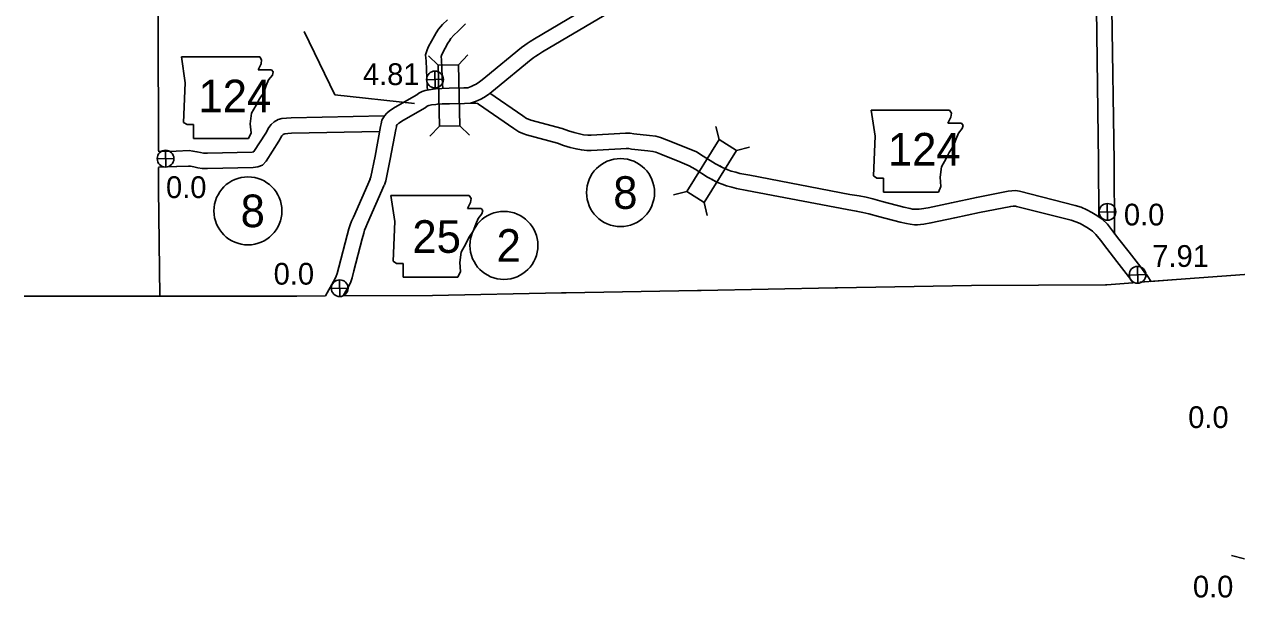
# Model space of a CAD drawing. Extents: x -939622 to -934222, y 1383701 to 1385301.
# Drawn here: x -936576 to -936505.4, y 1384582.4 to 1384615.8 of the extents above; entities that cross this region are included whole.
import ezdxf

# ---------------------------------------------------------------- set-up
doc = ezdxf.new("R2010")
doc.units = 0
for name, color, linetype in [('2', 7, 'Continuous'), ('20', 7, 'Continuous'), ('25', 7, 'Continuous'), ('Level 10', 7, 'Continuous'), ('Level 2', 7, 'Continuous'), ('Level 20', 7, 'Continuous'), ('Level 21', 7, 'Continuous'), ('Level 25', 7, 'Continuous'), ('Level 26', 7, 'Continuous'), ('Level 27', 7, 'Continuous')]:
    doc.layers.add(name, color=color, linetype=linetype)

msp = doc.modelspace()

# ---------------------------------------------------------------- linework, layer by layer
at = {"layer": '2'}
msp.add_lwpolyline([(-936490.184, 1384601.289), (-936490.899, 1384601.286), (-936491.03, 1384601.286), (-936498.945, 1384601.273), (-936499.047, 1384601.261), (-936504.91, 1384601.226), (-936508.863, 1384600.942), (-936511.005, 1384600.778)], dxfattribs=at)
at = {"layer": '20'}
msp.add_line((-936504.901, 1384584.668), (-936505.67, 1384584.859), dxfattribs=at)
at = {"layer": 'Level 10'}
for points in [[(-936512.508, 1384607.816), (-936512.63, 1384616.721), (-936512.67, 1384624.586), (-936512.75, 1384632.576), (-936512.766, 1384636.007), (-936512.794, 1384636.207), (-936512.824, 1384636.362)], [(-936513.408, 1384607.803), (-936513.53, 1384616.713), (-936513.57, 1384624.579), (-936513.65, 1384632.57), (-936513.666, 1384635.943), (-936513.678, 1384636.03)], [(-936555.853, 1384606.758), (-936555.794, 1384606.925), (-936555.549, 1384608.121), (-936555.224, 1384609.852), (-936555.192, 1384610.009), (-936555.148, 1384610.226), (-936555.003, 1384610.48), (-936554.868, 1384610.627), (-936554.709, 1384610.762), (-936554.377, 1384610.99), (-936553.124, 1384611.71), (-936552.994, 1384611.802), (-936552.814, 1384611.897), (-936552.626, 1384611.95), (-936552.402, 1384611.998), (-936552.174, 1384612.024), (-936552.038, 1384612.059), (-936551.669, 1384612.067), (-936551.237, 1384612.083), (-936550.37, 1384612.101), (-936550.144, 1384612.116), (-936550.051, 1384612.141), (-936549.945, 1384612.187), (-936549.804, 1384612.259), (-936549.669, 1384612.328), (-936549.461, 1384612.461), (-936549.308, 1384612.573), (-936549.105, 1384612.745), (-936547.021, 1384614.451), (-936546.833, 1384614.602), (-936546.686, 1384614.698), (-936546.515, 1384614.812), (-936546.269, 1384614.968), (-936539.076, 1384619.237)], [(-936555.004, 1384606.46), (-936554.925, 1384606.685), (-936554.666, 1384607.948), (-936554.341, 1384609.677), (-936554.31, 1384609.829), (-936554.294, 1384609.907), (-936554.272, 1384609.946), (-936554.244, 1384609.977), (-936554.162, 1384610.046), (-936553.897, 1384610.228), (-936552.64, 1384610.95), (-936552.522, 1384611.033), (-936552.477, 1384611.057), (-936552.409, 1384611.076), (-936552.256, 1384611.109), (-936552.011, 1384611.136), (-936551.914, 1384611.161), (-936551.642, 1384611.168), (-936551.211, 1384611.184), (-936550.331, 1384611.201), (-936549.994, 1384611.224), (-936549.753, 1384611.29), (-936549.562, 1384611.372), (-936549.395, 1384611.457), (-936549.221, 1384611.546), (-936548.951, 1384611.719), (-936548.75, 1384611.867), (-936548.529, 1384612.054), (-936546.452, 1384613.753), (-936546.304, 1384613.873), (-936546.192, 1384613.946), (-936546.025, 1384614.057), (-936545.798, 1384614.2), (-936538.618, 1384618.463)], [(-936552.486, 1384611.985), (-936552.512, 1384612.171), (-936552.578, 1384613.688), (-936552.598, 1384613.845), (-936552.602, 1384614.028), (-936552.56, 1384614.203), (-936552.512, 1384614.332), (-936552.428, 1384614.523), (-936552.087, 1384615.145), (-936551.993, 1384615.31), (-936551.858, 1384615.524), (-936551.62, 1384615.792), (-936551.337, 1384616.073)], [(-936551.588, 1384612.064), (-936551.614, 1384612.253), (-936551.681, 1384613.763), (-936551.699, 1384613.911), (-936551.7, 1384613.933), (-936551.698, 1384613.94), (-936551.678, 1384613.993), (-936551.62, 1384614.124), (-936551.301, 1384614.707), (-936551.221, 1384614.847), (-936551.137, 1384614.981), (-936550.966, 1384615.173), (-936550.716, 1384615.421), (-936550.511, 1384615.609), (-936550.279, 1384615.845)], [(-936535.319, 1384607.466), (-936535.727, 1384607.686), (-936536.438, 1384608.129), (-936536.834, 1384608.373), (-936537.455, 1384608.633), (-936538.579, 1384609.084), (-936538.916, 1384609.214), (-936539.198, 1384609.286), (-936539.556, 1384609.327), (-936540.486, 1384609.436), (-936540.695, 1384609.468), (-936540.967, 1384609.469), (-936541.297, 1384609.443), (-936542.969, 1384609.356), (-936543.161, 1384609.36), (-936543.405, 1384609.379), (-936543.648, 1384609.429), (-936543.943, 1384609.501), (-936544.286, 1384609.603), (-936544.651, 1384609.735), (-936546.479, 1384610.232), (-936546.61, 1384610.274), (-936546.724, 1384610.331), (-936546.948, 1384610.487), (-936548.86, 1384611.798)], [(-936535.748, 1384606.675), (-936536.179, 1384606.908), (-936536.912, 1384607.364), (-936537.247, 1384607.571), (-936537.796, 1384607.8), (-936538.909, 1384608.247), (-936539.19, 1384608.355), (-936539.361, 1384608.399), (-936539.659, 1384608.433), (-936540.608, 1384608.544), (-936540.766, 1384608.569), (-936540.932, 1384608.569), (-936541.237, 1384608.545), (-936542.953, 1384608.456), (-936543.205, 1384608.46), (-936543.532, 1384608.487), (-936543.845, 1384608.551), (-936544.178, 1384608.632), (-936544.566, 1384608.747), (-936544.922, 1384608.876), (-936546.737, 1384609.369), (-936546.951, 1384609.439), (-936547.184, 1384609.554), (-936547.46, 1384609.747), (-936549.529, 1384611.166), (-936549.55, 1384611.178), (-936549.576, 1384611.188), (-936549.681, 1384611.206), (-936549.847, 1384611.219), (-936549.965, 1384611.22)], [(-936567.136, 1384608.422), (-936566.379, 1384608.449), (-936566.163, 1384608.426), (-936565.928, 1384608.382), (-936565.709, 1384608.334), (-936565.537, 1384608.304), (-936565.307, 1384608.302), (-936562.716, 1384608.36), (-936562.624, 1384608.373), (-936562.622, 1384608.374), (-936562.602, 1384608.394), (-936561.92, 1384609.47), (-936561.728, 1384609.799), (-936561.607, 1384609.966), (-936561.433, 1384610.133), (-936561.191, 1384610.261), (-936560.979, 1384610.313), (-936560.715, 1384610.351), (-936560.438, 1384610.364), (-936555.011, 1384610.474), (-936554.998, 1384610.476)], [(-936567.104, 1384607.523), (-936566.41, 1384607.547), (-936566.294, 1384607.535), (-936566.108, 1384607.5), (-936565.88, 1384607.45), (-936565.618, 1384607.405), (-936565.301, 1384607.402), (-936562.643, 1384607.462), (-936562.382, 1384607.499), (-936562.111, 1384607.612), (-936561.896, 1384607.827), (-936561.151, 1384609.002), (-936560.973, 1384609.307), (-936560.926, 1384609.372), (-936560.901, 1384609.397), (-936560.869, 1384609.413), (-936560.808, 1384609.428), (-936560.629, 1384609.454), (-936560.408, 1384609.465), (-936555.287, 1384609.568)], [(-936568.183, 1384608.391), (-936567.133, 1384608.422)], [(-936568.157, 1384607.492), (-936567.107, 1384607.523)], [(-936510.647, 1384601.248), (-936510.939, 1384601.654), (-936511.627, 1384602.533), (-936512.219, 1384603.298), (-936512.589, 1384603.777), (-936512.892, 1384604.169), (-936513.197, 1384604.453), (-936513.517, 1384604.678), (-936513.796, 1384604.849), (-936514.089, 1384605.004), (-936514.422, 1384605.153), (-936514.761, 1384605.257), (-936518.009, 1384606.085), (-936518.124, 1384606.103), (-936518.27, 1384606.121), (-936518.464, 1384606.112), (-936518.673, 1384606.083), (-936520.52, 1384605.727), (-936521.976, 1384605.415), (-936523.34, 1384605.117), (-936523.716, 1384605.057), (-936523.862, 1384605.038), (-936523.983, 1384605.031), (-936524.087, 1384605.031), (-936524.237, 1384605.046), (-936524.39, 1384605.077), (-936524.742, 1384605.163), (-936526.005, 1384605.487), (-936526.559, 1384605.631), (-936526.947, 1384605.728), (-936527.359, 1384605.813), (-936527.89, 1384605.901), (-936533.72, 1384607.015), (-936534.296, 1384607.123), (-936534.536, 1384607.185), (-936534.812, 1384607.258), (-936535.011, 1384607.327), (-936535.18, 1384607.399), (-936535.318, 1384607.466), (-936535.467, 1384607.557)], [(-936513.408, 1384607.807), (-936513.39, 1384604.607)], [(-936512.508, 1384607.812), (-936512.484, 1384603.588)], [(-936558.438, 1384599.982), (-936557.964, 1384600.82), (-936557.869, 1384601.003), (-936557.805, 1384601.135), (-936557.754, 1384601.289), (-936557.655, 1384601.666), (-936557.169, 1384603.529), (-936557.074, 1384603.889), (-936557.001, 1384604.116), (-936556.914, 1384604.331), (-936556.809, 1384604.58), (-936555.84, 1384606.79)], [(-936511.379, 1384600.723), (-936511.659, 1384601.114), (-936512.337, 1384601.98), (-936512.93, 1384602.747), (-936513.301, 1384603.226), (-936513.56, 1384603.561), (-936513.765, 1384603.753), (-936514.011, 1384603.925), (-936514.243, 1384604.067), (-936514.484, 1384604.195), (-936514.739, 1384604.309), (-936515.004, 1384604.391), (-936518.188, 1384605.202), (-936518.247, 1384605.211), (-936518.306, 1384605.218), (-936518.381, 1384605.215), (-936518.525, 1384605.195), (-936520.34, 1384604.845), (-936521.786, 1384604.535), (-936523.174, 1384604.232), (-936523.587, 1384604.166), (-936523.776, 1384604.142), (-936523.955, 1384604.131), (-936524.132, 1384604.131), (-936524.374, 1384604.155), (-936524.588, 1384604.199), (-936524.96, 1384604.29), (-936526.231, 1384604.615), (-936526.781, 1384604.759), (-936527.147, 1384604.85), (-936527.524, 1384604.928), (-936528.048, 1384605.015), (-936533.887, 1384606.131), (-936534.492, 1384606.244), (-936534.765, 1384606.315), (-936535.075, 1384606.397), (-936535.335, 1384606.487), (-936535.553, 1384606.58), (-936535.749, 1384606.674), (-936535.934, 1384606.787)], [(-936557.401, 1384599.987), (-936557.172, 1384600.392), (-936557.065, 1384600.599), (-936556.969, 1384600.795), (-936556.89, 1384601.034), (-936556.785, 1384601.438), (-936556.298, 1384603.301), (-936556.21, 1384603.636), (-936556.155, 1384603.809), (-936556.082, 1384603.988), (-936555.982, 1384604.224), (-936555.016, 1384606.428)], [(-936510.366, 1384600.842), (-936510.395, 1384600.904), (-936510.491, 1384601.059), (-936510.615, 1384601.237), (-936510.72, 1384601.327)]]:
    msp.add_lwpolyline(points, dxfattribs=at)
at = {"layer": 'Level 2'}
for points in [[(-936568.171, 1384608.432), (-936568.186, 1384615.874), (-936568.198, 1384623.632), (-936568.255, 1384631.545), (-936568.258, 1384633.094)], [(-936568.161, 1384606.214), (-936568.167, 1384607.476)], [(-936568.092, 1384599.971), (-936568.161, 1384606.214)], [(-936489.956, 1384601.29), (-936490.899, 1384601.286), (-936491.03, 1384601.286), (-936498.945, 1384601.273), (-936499.047, 1384601.261), (-936504.91, 1384601.226), (-936508.863, 1384600.942), (-936510.392, 1384600.825)], [(-936511.41, 1384600.746), (-936512.917, 1384600.624), (-936512.998, 1384600.626), (-936520.814, 1384600.59), (-936528.616, 1384600.456), (-936528.742, 1384600.454), (-936536.552, 1384600.289), (-936536.759, 1384600.291), (-936544.414, 1384600.163), (-936544.684, 1384600.154), (-936552.206, 1384600.014), (-936557.401, 1384599.987)], [(-936566.924, 1384599.963), (-936568.038, 1384599.967), (-936568.092, 1384599.971), (-936575.983, 1384599.971)], [(-936558.438, 1384599.982), (-936560.1, 1384599.974), (-936560.166, 1384599.969), (-936566.924, 1384599.963)]]:
    msp.add_lwpolyline(points, dxfattribs=at)
at = {"layer": 'Level 20'}
for p, q in [((-936551.875, 1384613.431), (-936552.446, 1384613.979)), ((-936550.687, 1384613.454), (-936550.138, 1384614.025)), ((-936550.687, 1384613.454), (-936551.875, 1384613.431)), ((-936551.875, 1384613.431), (-936551.803, 1384609.867)), ((-936550.616, 1384609.891), (-936550.687, 1384613.454)), ((-936551.803, 1384609.867), (-936552.352, 1384609.296)), ((-936551.803, 1384609.867), (-936550.616, 1384609.891)), ((-936550.616, 1384609.891), (-936550.044, 1384609.342)), ((-936535.513, 1384609.09), (-936535.693, 1384609.861)), ((-936535.513, 1384609.09), (-936537.395, 1384606.063)), ((-936534.504, 1384608.463), (-936535.513, 1384609.09)), ((-936536.386, 1384605.436), (-936534.504, 1384608.463)), ((-936534.504, 1384608.463), (-936533.733, 1384608.642)), ((-936537.395, 1384606.063), (-936538.166, 1384605.883)), ((-936537.395, 1384606.063), (-936536.386, 1384605.436)), ((-936536.386, 1384605.436), (-936536.206, 1384604.664))]:
    msp.add_line(p, q, dxfattribs=at)
at = {"layer": 'Level 21'}
for p, q in [((-936566.603, 1384612.4), (-936566.831, 1384613.923)), ((-936566.831, 1384613.923), (-936562.267, 1384613.921)), ((-936562.267, 1384613.921), (-936562.162, 1384613.745)), ((-936562.263, 1384613.923), (-936562.263, 1384613.923)), ((-936562.162, 1384613.745), (-936562.187, 1384613.517)), ((-936562.187, 1384613.517), (-936562.365, 1384613.162)), ((-936562.365, 1384613.162), (-936561.578, 1384613.162)), ((-936561.578, 1384613.162), (-936561.477, 1384613.035)), ((-936561.477, 1384613.035), (-936561.527, 1384612.857)), ((-936566.704, 1384610.091), (-936566.603, 1384612.4)), ((-936561.883, 1384612.248), (-936562.035, 1384611.842)), ((-936561.883, 1384612.248), (-936561.756, 1384612.578)), ((-936561.527, 1384612.857), (-936561.756, 1384612.578)), ((-936562.035, 1384611.842), (-936562.289, 1384611.461)), ((-936562.466, 1384611.106), (-936562.745, 1384610.624)), ((-936562.289, 1384611.461), (-936562.466, 1384611.106)), ((-936526.419, 1384609.284), (-936526.647, 1384610.806)), ((-936526.647, 1384610.806), (-936522.083, 1384610.804)), ((-936522.083, 1384610.804), (-936521.978, 1384610.628)), ((-936522.079, 1384610.806), (-936522.079, 1384610.806)), ((-936566.501, 1384609.964), (-936566.704, 1384610.091)), ((-936562.745, 1384610.624), (-936562.821, 1384610.015)), ((-936522.003, 1384610.4), (-936522.181, 1384610.045)), ((-936521.978, 1384610.628), (-936522.003, 1384610.4)), ((-936566.12, 1384609.964), (-936566.501, 1384609.964)), ((-936566.12, 1384609.152), (-936566.12, 1384609.964)), ((-936562.771, 1384609.482), (-936562.923, 1384609.152)), ((-936562.821, 1384610.015), (-936562.771, 1384609.482)), ((-936522.181, 1384610.045), (-936521.394, 1384610.045)), ((-936521.699, 1384609.131), (-936521.572, 1384609.461)), ((-936521.344, 1384609.74), (-936521.572, 1384609.461)), ((-936521.394, 1384610.045), (-936521.293, 1384609.918)), ((-936521.293, 1384609.918), (-936521.344, 1384609.74)), ((-936562.923, 1384609.152), (-936566.12, 1384609.152)), ((-936526.52, 1384606.974), (-936526.419, 1384609.284)), ((-936521.851, 1384608.725), (-936522.105, 1384608.345)), ((-936521.699, 1384609.131), (-936521.851, 1384608.725)), ((-936522.282, 1384607.989), (-936522.562, 1384607.507)), ((-936522.105, 1384608.345), (-936522.282, 1384607.989)), ((-936522.562, 1384607.507), (-936522.638, 1384606.898)), ((-936526.317, 1384606.847), (-936526.52, 1384606.974)), ((-936525.937, 1384606.847), (-936526.317, 1384606.847)), ((-936525.937, 1384606.035), (-936525.937, 1384606.847)), ((-936522.638, 1384606.898), (-936522.587, 1384606.365)), ((-936554.4, 1384604.317), (-936554.628, 1384605.84)), ((-936554.628, 1384605.84), (-936550.064, 1384605.838)), ((-936550.064, 1384605.838), (-936549.959, 1384605.662)), ((-936550.061, 1384605.84), (-936550.061, 1384605.84)), ((-936522.739, 1384606.035), (-936525.937, 1384606.035)), ((-936522.587, 1384606.365), (-936522.739, 1384606.035)), ((-936549.984, 1384605.434), (-936550.162, 1384605.079)), ((-936549.959, 1384605.662), (-936549.984, 1384605.434)), ((-936550.162, 1384605.079), (-936549.375, 1384605.079)), ((-936549.68, 1384604.165), (-936549.553, 1384604.495)), ((-936549.325, 1384604.774), (-936549.553, 1384604.495)), ((-936549.375, 1384605.079), (-936549.274, 1384604.952)), ((-936549.274, 1384604.952), (-936549.325, 1384604.774)), ((-936554.502, 1384602.008), (-936554.4, 1384604.317)), ((-936549.832, 1384603.759), (-936550.086, 1384603.378)), ((-936549.68, 1384604.165), (-936549.832, 1384603.759)), ((-936550.264, 1384603.023), (-936550.543, 1384602.541)), ((-936550.086, 1384603.378), (-936550.264, 1384603.023)), ((-936550.543, 1384602.541), (-936550.619, 1384601.932)), ((-936554.299, 1384601.881), (-936554.502, 1384602.008)), ((-936553.918, 1384601.881), (-936554.299, 1384601.881)), ((-936553.918, 1384601.069), (-936553.918, 1384601.881)), ((-936550.619, 1384601.932), (-936550.568, 1384601.399)), ((-936550.72, 1384601.069), (-936553.918, 1384601.069)), ((-936550.568, 1384601.399), (-936550.72, 1384601.069))]:
    msp.add_line(p, q, dxfattribs=at)
at = {"layer": 'Level 25'}
for p, q in [((-936557.885, 1384611.698), (-936559.672, 1384615.397)), ((-936553.246, 1384611.196), (-936557.885, 1384611.698))]:
    msp.add_line(p, q, dxfattribs=at)
at = {"layer": 'Level 26'}
for p, q in [((-936552.049, 1384612.107), (-936552.071, 1384613.083)), ((-936551.572, 1384612.606), (-936552.548, 1384612.584)), ((-936567.264, 1384607.994), (-936568.24, 1384607.971)), ((-936567.741, 1384607.494), (-936567.763, 1384608.47)), ((-936512.879, 1384604.391), (-936512.902, 1384605.367)), ((-936512.402, 1384604.89), (-936513.379, 1384604.868)), ((-936511.124, 1384600.723), (-936511.146, 1384601.699)), ((-936557.598, 1384599.943), (-936557.62, 1384600.919)), ((-936510.647, 1384601.222), (-936511.623, 1384601.2)), ((-936557.121, 1384600.442), (-936558.097, 1384600.42))]:
    msp.add_line(p, q, dxfattribs=at)
for centre in [(-936552.06, 1384612.595), (-936567.752, 1384607.982), (-936512.891, 1384604.879), (-936511.135, 1384601.211), (-936557.609, 1384600.431)]:
    msp.add_circle(centre, 0.488, dxfattribs=at)
at = {"layer": 'Level 27'}
for centre in [(-936541.252, 1384606.006), (-936562.956, 1384604.939), (-936548.045, 1384602.924)]:
    msp.add_circle(centre, 1.98, dxfattribs=at)

# ---------------------------------------------------------------- texts
at = {"layer": '25'}
for p in [(-936508.186, 1384592.284), (-936507.912, 1384582.41)]:
    msp.add_text('0.0', height=1.2672, dxfattribs=at).set_placement(p)
at = {"layer": 'Level 21'}
for s, p in [('124', (-936565.838, 1384610.682)), ('124', (-936525.679, 1384607.579)), ('25', (-936553.376, 1384602.493))]:
    msp.add_text(s, height=1.9008, dxfattribs=at).set_placement(p)
at = {"layer": 'Level 25'}
for s, p in [('4.81', (-936556.257, 1384612.271)), ('0.0', (-936567.726, 1384605.687)), ('0.0', (-936511.931, 1384604.089)), ('7.91', (-936510.279, 1384601.675)), ('0.0', (-936561.456, 1384600.64))]:
    msp.add_text(s, height=1.2672, dxfattribs=at).set_placement(p)
at = {"layer": 'Level 27'}
for s, p in [('8', (-936541.677, 1384605.055)), ('8', (-936563.381, 1384603.988)), ('2', (-936548.47, 1384601.974))]:
    msp.add_text(s, height=1.901, dxfattribs=at).set_placement(p)

doc.saveas('drawing.dxf')
